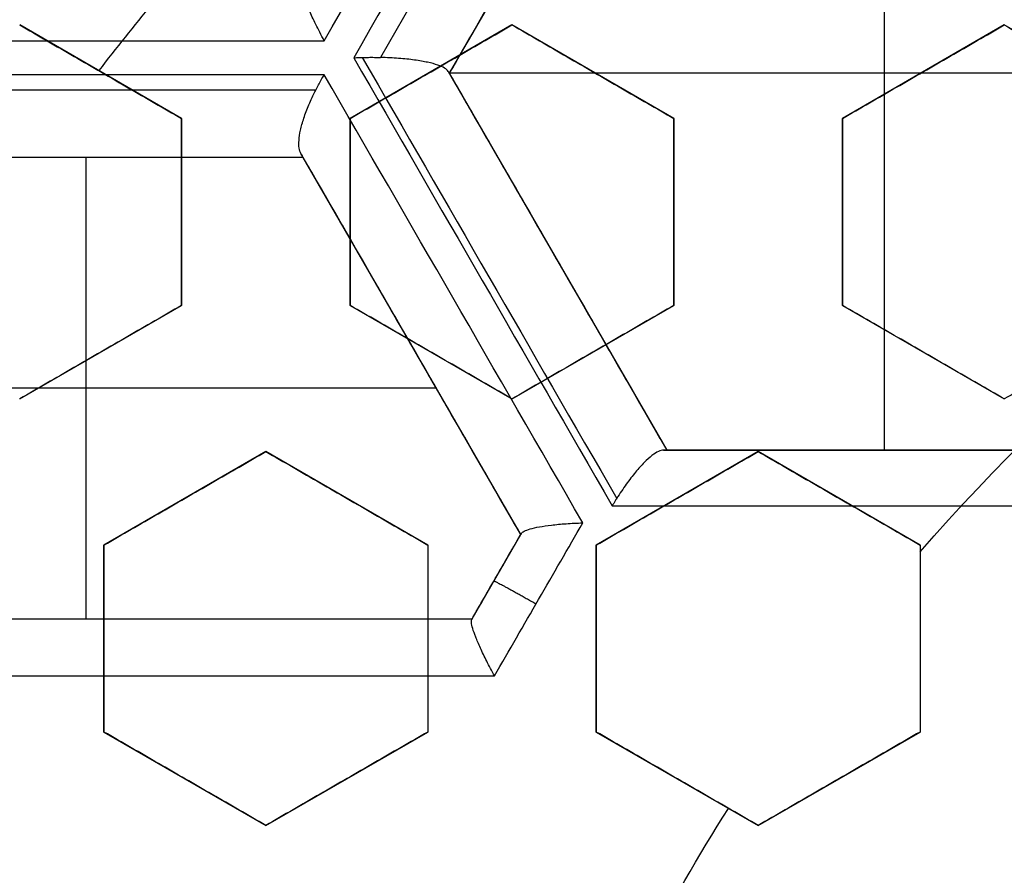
# Model space of a CAD drawing. Header units: centimetres. Extents: x -10 to 8.9, y -34.1 to -8.
# Tile 372 of 656: x -6.915 to -6.769, y -33.05 to -32.924. Entities that reach past the tile are written whole.
import ezdxf

# ---------------------------------------------------------------- set-up
doc = ezdxf.new("R2010")
doc.units = ezdxf.units.CM
doc.layers.add('Default', color=7, linetype='Continuous', true_color=0x000000)

msp = doc.modelspace()

# ---------------------------------------------------------------- linework, layer by layer
at = {"layer": 'Default'}
for p, q in [((-6.819051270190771, -32.87570680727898, -1.1623369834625), (-6.851301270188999, -32.93156544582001, -1.1623369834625)), ((-6.786801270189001, -32.87570680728, -1.065), (-6.786801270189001, -32.98742408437, -1.065)), ((-6.891000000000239, -32.93826417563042, 0.1916593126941), (-6.915000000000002, -32.92440776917, 0.1916593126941)), ((-6.842000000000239, -32.92440776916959, 0.20283498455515), (-6.866000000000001, -32.93826417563, 0.20283498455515)), ((-6.818000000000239, -32.93826417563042, 0.2092790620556), (-6.842000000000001, -32.92440776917, 0.2092790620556)), ((-6.769000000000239, -32.92440776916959, 0.2213469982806), (-6.793000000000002, -32.93826417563, 0.2213469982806)), ((-6.745000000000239, -32.93826417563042, 0.2268820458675), (-6.769, -32.92440776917, 0.2268820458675)), ((-6.90300000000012, -32.93133597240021, 0.1626143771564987), (-6.90300000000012, -32.93133597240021, 0.2158232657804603)), ((-6.85400000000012, -32.93133597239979, 0.1763077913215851), (-6.85400000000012, -32.93133597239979, 0.2295166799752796)), ((-6.722301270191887, -32.931565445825, -1.065), (-6.851301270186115, -32.931565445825, -1.065)), ((-6.851301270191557, -32.93156544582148, -1.1737239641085), (-6.819051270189, -32.98742408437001, -1.1737239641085)), ((-6.83000000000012, -32.93133597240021, 0.1826801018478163), (-6.83000000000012, -32.93133597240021, 0.2358889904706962)), ((-6.78100000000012, -32.93133597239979, 0.1948370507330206), (-6.78100000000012, -32.93133597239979, 0.2480459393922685)), ((-6.891, -32.96597698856, 0.1972172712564), (-6.891, -32.93826417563, 0.1972172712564)), ((-6.866, -32.93826417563, 0.20442682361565), (-6.866, -32.96597698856, 0.20442682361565)), ((-6.818000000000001, -32.96597698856, 0.2176248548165), (-6.818000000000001, -32.93826417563, 0.2176248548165)), ((-6.793000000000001, -32.93826417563, 0.22409247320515), (-6.793000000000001, -32.96597698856, 0.22409247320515)), ((-6.872951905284, -32.94406544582, -1.1614163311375), (-6.937451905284, -32.94406544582, -1.1614163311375)), ((-6.9052970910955, -32.94406544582, -1.247931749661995), (-6.9052970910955, -32.94406544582, -1.065)), ((-6.905201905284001, -32.94406544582, -1.065), (-6.905201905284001, -33.01242408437, -1.065)), ((-6.840701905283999, -32.99992408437, -1.173423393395), (-6.872951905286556, -32.94406544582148, -1.173423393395)), ((-6.891, -32.95212058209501, 0.1706659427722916), (-6.891, -32.95212058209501, 0.2238748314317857)), ((-6.866, -32.95212058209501, 0.1778750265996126), (-6.866, -32.95212058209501, 0.2310839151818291)), ((-6.818000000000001, -32.95212058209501, 0.1910706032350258), (-6.818000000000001, -32.95212058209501, 0.2442794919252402)), ((-6.793000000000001, -32.95212058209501, 0.197535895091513), (-6.793000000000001, -32.95212058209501, 0.2507447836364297)), ((-6.835256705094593, -32.95935544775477, -1.272742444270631), (-6.835256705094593, -32.95935544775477, -1.065)), ((-6.914999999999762, -32.97983339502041, 0.19795720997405), (-6.890999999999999, -32.96597698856, 0.19795720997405)), ((-6.865999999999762, -32.96597698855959, 0.2125785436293), (-6.842000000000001, -32.97983339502, 0.2125785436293)), ((-6.841999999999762, -32.97983339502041, 0.2193324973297), (-6.818000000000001, -32.96597698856, 0.2193324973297)), ((-6.792999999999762, -32.96597698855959, 0.2325956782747), (-6.768999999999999, -32.97983339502, 0.2325956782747)), ((-6.856998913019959, -32.97169683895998, -1.272078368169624), (-6.856998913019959, -32.97169683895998, -1.065)), ((-6.902999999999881, -32.97290519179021, 0.1714188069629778), (-6.902999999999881, -32.97290519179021, 0.2246276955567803)), ((-6.853999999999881, -32.97290519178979, 0.1859756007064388), (-6.853999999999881, -32.97290519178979, 0.2391844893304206)), ((-6.829999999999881, -32.97290519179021, 0.192812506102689), (-6.829999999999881, -32.97290519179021, 0.2460213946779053)), ((-6.780999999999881, -32.97290519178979, 0.2059985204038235), (-6.780999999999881, -32.97290519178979, 0.2592074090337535)), ((-6.853218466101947, -32.978244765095, -1.065), (-6.957185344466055, -32.978244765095, -1.065)), ((-6.878500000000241, -32.98762762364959, 0.2060290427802), (-6.902500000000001, -33.00148403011, 0.2060290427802)), ((-6.854500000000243, -33.00148403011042, 0.2134507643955), (-6.878500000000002, -32.98762762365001, 0.2134507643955)), ((-6.805500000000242, -32.98762762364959, 0.22781971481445), (-6.8295, -33.00148403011, 0.22781971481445)), ((-6.819051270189, -32.98742408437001, -1.181881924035), (-6.754551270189, -32.98742408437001, -1.181881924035)), ((-6.781500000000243, -33.00148403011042, 0.23464517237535), (-6.805500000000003, -32.98762762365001, 0.23464517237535)), ((-6.787039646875, -32.98742408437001, -1.292529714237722), (-6.787039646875, -32.98742408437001, -1.065)), ((-6.890500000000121, -32.99455582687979, 0.1794922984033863), (-6.890500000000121, -32.99455582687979, 0.2327011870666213)), ((-6.866500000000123, -32.99455582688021, 0.1868466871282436), (-6.866500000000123, -32.99455582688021, 0.2400555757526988)), ((-6.817500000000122, -32.9945558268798, 0.2013037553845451), (-6.817500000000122, -32.9945558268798, 0.2545126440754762)), ((-6.793500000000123, -32.99455582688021, 0.2080445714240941), (-6.793500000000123, -32.99455582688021, 0.261253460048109)), ((-6.847918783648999, -33.01242408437, -1.174484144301), (-6.840701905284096, -32.99992408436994, -1.174484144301)), ((-6.902500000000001, -33.00148403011, 0.2060290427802), (-6.902500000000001, -33.02919684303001, 0.2060290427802)), ((-6.854500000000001, -33.00148403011, 0.2211489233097), (-6.854500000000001, -33.02919684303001, 0.2211489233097)), ((-6.8295, -33.00148403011, 0.22877769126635), (-6.8295, -33.02919684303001, 0.22877769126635)), ((-6.7815, -33.00148403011, 0.2427925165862), (-6.7815, -33.02919684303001, 0.2427925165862)), ((-6.844293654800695, -33.00614517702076, -1.283830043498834), (-6.844293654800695, -33.00614517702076, -1.065)), ((-6.962485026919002, -33.01242408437, -1.1737728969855), (-6.847918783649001, -33.01242408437, -1.1737728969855)), ((-6.905621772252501, -33.01242408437, -1.26584753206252), (-6.905621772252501, -33.01242408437, -1.065)), ((-6.902500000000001, -33.01534043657, 0.2327011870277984), (-6.902500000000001, -33.01534043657, 0.1794922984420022)), ((-6.854500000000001, -33.01534043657, 0.1946146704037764), (-6.854500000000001, -33.01534043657, 0.2478235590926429)), ((-6.8295, -33.01534043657, 0.2554529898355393), (-6.8295, -33.01534043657, 0.2022441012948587)), ((-6.7815, -33.01534043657, 0.2162579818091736), (-6.7815, -33.01534043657, 0.269466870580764)), ((-6.902499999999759, -33.02919684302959, 0.2134507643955), (-6.8785, -33.04305324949, 0.2134507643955)), ((-6.878499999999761, -33.04305324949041, 0.2211489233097), (-6.854500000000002, -33.02919684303, 0.2211489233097)), ((-6.82949999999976, -33.02919684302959, 0.2366472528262), (-6.805500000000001, -33.04305324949, 0.2366472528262)), ((-6.805499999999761, -33.04305324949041, 0.24383662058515), (-6.781500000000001, -33.02919684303, 0.24383662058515)), ((-6.890499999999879, -33.03612504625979, 0.1868466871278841), (-6.890499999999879, -33.03612504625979, 0.2400555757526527)), ((-6.866499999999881, -33.03612504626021, 0.1946146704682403), (-6.866499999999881, -33.03612504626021, 0.2478235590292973)), ((-6.81749999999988, -33.0361250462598, 0.2100429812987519), (-6.81749999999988, -33.0361250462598, 0.2632518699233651)), ((-6.793499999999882, -33.03612504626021, 0.2173286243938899), (-6.793499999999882, -33.03612504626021, 0.2705375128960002))]:
    msp.add_line(p, q, dxfattribs=at)
for centre, radius, start, end in [((-6.550000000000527, -33.20499999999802, -0.76), 0.774999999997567, 99.40564977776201, 224.0542772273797), ((-6.550000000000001, -33.20500000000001, -0.1612499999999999), 0.75, 105.2299037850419, 180), ((-6.550000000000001, -33.20500000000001, -1.24), 0.6400000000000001, 0, 180), ((-6.549999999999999, -33.20500000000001, 0.2), 0.6367740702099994, 0, 180), ((-6.550000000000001, -33.20500000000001, 0.1625), 0.6231698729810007, 0, 180), ((-6.550000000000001, -33.20500000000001, 0.17875), 0.6074999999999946, 0, 180), ((-6.550000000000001, -33.20500000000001, -1.230490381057), 0.6074999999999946, 0, 180), ((-6.550000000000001, -33.20500000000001, 0.45), 0.6000000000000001, 90, 270), ((-6.550000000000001, -33.20500000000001, 0.195), 0.55, 0, 180), ((-6.550000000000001, -33.20500000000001, 0.1782088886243), 0.55, 0, 180), ((-6.549999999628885, -33.20500000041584, 0.1625), 0.4469695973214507, 138.9720296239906, 142.220796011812)]:
    msp.add_arc(centre, radius, start, end, dxfattribs=at)
at = {"layer": 'Default', "extrusion": (0, 0, -1)}
for centre, radius, start, end in [((6.550000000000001, -33.20500000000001, -0.2), 0.6367740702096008, 0, 180), ((6.550000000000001, -33.20500000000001, -0.1809807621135), 0.6125, 0, 180), ((6.550000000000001, -33.20500000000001, -0.195), 0.6075000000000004, 0, 180), ((6.550000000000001, -33.20500000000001, -0.1625), 0.6075, 0, 180), ((6.550000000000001, -33.20500000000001, 1.24), 0.6075, 0, 180), ((6.550000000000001, -33.20500000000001, 1.220980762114), 0.6075, 0, 180), ((6.550000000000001, -33.20500000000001, -0.35), 0.6000000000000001, 270, 90), ((6.550000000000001, -33.20500000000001, -0.4), 0.6000000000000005, 270, 90), ((6.550000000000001, -33.20500000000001, -0.18660444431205), 0.5499999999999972, 0, 180), ((6.550000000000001, -33.20500000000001, -0.266443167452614), 0.3075783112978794, 41.17921902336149, 78.82078097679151), ((6.550000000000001, -33.20500000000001, -0.266443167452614), 0.3075783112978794, 27.67085791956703, 32.32914208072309)]:
    msp.add_arc(centre, radius, start, end, dxfattribs=at)
at = {"layer": 'Default', "extrusion": (0.8660254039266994, -0.4999999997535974, -2.795778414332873e-09)}
msp.add_arc((-32.03137353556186, -0.1449999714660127, 10.51391410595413), 1.125541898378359, 274.1295604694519, 278.0562140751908, dxfattribs=at)
at = {"layer": 'Default', "extrusion": (-0.8660254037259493, 0.5000000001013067, -9.675354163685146e-10)}
msp.add_arc((32.03137353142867, -0.1450000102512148, -10.51895613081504), 1.127393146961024, 261.9571023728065, 265.8772322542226, dxfattribs=at)
at = {"layer": 'Default', "extrusion": (-0.8660251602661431, 0.5000004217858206, 5.187462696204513e-08)}
msp.add_arc((32.03136821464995, -0.1449993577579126, -10.52239735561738), 1.127998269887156, 262.0646957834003, 265.7760036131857, dxfattribs=at)
at = {"layer": 'Default', "extrusion": (-0.8660956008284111, 0.499878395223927, -1.462959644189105e-05)}
msp.add_arc((32.0275848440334, -0.1453979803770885, -10.52787776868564), 1.117361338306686, 262.5241427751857, 265.8488504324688, dxfattribs=at)
at = {"layer": 'Default', "extrusion": (0, -1, 0)}
for centre, radius, start, end in [((-6.549999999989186, -0.1449999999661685, 32.92674666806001), 1.167293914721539, 250.1413982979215, 254.0973032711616), ((-6.550000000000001, -0.145, 32.98742408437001), 1.171756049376, 256.7017157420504, 259.9464726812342), ((-6.550000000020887, -0.1450000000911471, 32.99567974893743), 1.181602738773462, 256.4354353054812, 260.2330582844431), ((-6.549999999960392, -0.144999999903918, 33.01242408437), 1.175910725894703, 249.421319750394, 255.3240723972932), ((-6.54999999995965, -0.1449999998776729, 33.02088983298), 1.185792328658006, 249.1643214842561, 255.6146797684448)]:
    msp.add_arc(centre, radius, start, end, dxfattribs=at)
at = {"layer": 'Default', "extrusion": (-0.8660254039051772, -0.4999999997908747, -8.103156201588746e-10)}
msp.add_arc((25.48137353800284, -0.1449999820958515, 22.41031154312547), 1.192342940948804, 250.5755522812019, 254.4399529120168, dxfattribs=at)
at = {"layer": 'Default', "extrusion": (-0.8660254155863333, -0.4999999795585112, -8.459608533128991e-08)}
msp.add_arc((25.48137405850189, -0.1449981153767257, 22.40918318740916), 1.192406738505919, 250.6070794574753, 254.4099615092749, dxfattribs=at)
at = {"layer": 'Default', "extrusion": (-0.8660254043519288, -0.4999999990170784, -3.646227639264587e-09)}
msp.add_arc((25.4813735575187, -0.1449999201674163, 22.39918364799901), 1.182406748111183, 250.8554321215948, 254.1493367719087, dxfattribs=at)
at = {"layer": 'Default', "extrusion": (-0.8660254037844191, -0.5000000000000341, 0)}
msp.add_arc((25.48137353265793, -0.145, 22.39918367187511), 1.182406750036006, 250.8554321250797, 254.1493367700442, dxfattribs=at)
at = {"layer": 'Default', "extrusion": (0, 1, 0)}
for centre, radius, start, end in [((6.550000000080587, -0.145000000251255, -32.93178868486), 1.168484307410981, 285.8860672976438, 289.8375211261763), ((6.54999999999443, -0.1449999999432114, -32.94406544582), 1.158746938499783, 286.1831022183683, 289.5443096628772), ((6.550000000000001, -0.145, -32.94406544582), 1.158746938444, 286.1831022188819, 287.635173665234)]:
    msp.add_arc(centre, radius, start, end, dxfattribs=at)
at = {"layer": 'Default', "extrusion": (0.8660254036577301, 0.5000000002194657, -9.664367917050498e-10)}
msp.add_arc((-25.48137352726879, -0.1450000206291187, -22.41535357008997), 1.191759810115, 285.5678536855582, 289.4343341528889, dxfattribs=at)
at = {"layer": 'Default', "extrusion": (7.166157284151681e-08, 0.9999999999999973, -2.309048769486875e-08)}
msp.add_arc((6.549997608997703, -0.1450007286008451, -32.93406590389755), 1.168746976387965, 285.9466840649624, 289.7695032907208, dxfattribs=at)
at = {"layer": 'Default', "extrusion": (0.8660254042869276, 0.4999999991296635, 3.188819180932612e-09)}
msp.add_arc((-25.48137355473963, -0.1449999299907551, -22.42418365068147), 1.181828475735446, 285.85862327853, 289.1731004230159, dxfattribs=at)
at = {"layer": 'Default', "extrusion": (0.8660254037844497, 0.4999999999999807, 0)}
msp.add_arc((-25.48137353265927, -0.145, -22.42418367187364), 1.181828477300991, 285.8586232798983, 289.173100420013, dxfattribs=at)
at = {"layer": 'Default', "extrusion": (-0.000126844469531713, -0.9999999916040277, 2.650330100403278e-05)}
msp.add_arc((-6.540576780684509, -0.1461104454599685, 32.98825476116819), 1.172742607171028, 256.4499717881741, 259.6947287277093, dxfattribs=at)
at = {"layer": 'Default', "extrusion": (0.8660254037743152, -0.5000000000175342, 3.810946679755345e-10)}
msp.add_arc((-32.03137353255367, -0.145000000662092, 10.58284719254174), 1.148678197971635, 270.6057479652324, 271.9128959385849, dxfattribs=at)
at = {"layer": 'Default', "extrusion": (0.866025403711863, -0.5000000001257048, 1.241056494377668e-08)}
msp.add_arc((-32.03137353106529, -0.1450001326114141, 10.57574040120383), 1.139105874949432, 270.8905325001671, 271.6313589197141, dxfattribs=at)
at = {"layer": 'Default'}
for points, degree in [([(-7.269642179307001, -32.81358746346, -0.82), (-7.279487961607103, -32.83327103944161, -0.8199999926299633), (-7.297511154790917, -32.87327300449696, -0.819999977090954), (-7.319640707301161, -32.93527934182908, -0.8199999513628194), (-7.336712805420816, -32.99891850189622, -0.8199999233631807), (-7.348607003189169, -33.06377393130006, -0.8199998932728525), (-7.355221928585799, -33.12938643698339, -0.8199998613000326), (-7.356527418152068, -33.19493271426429, -0.819999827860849), (-7.352600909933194, -33.2597045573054, -0.8199997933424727), (-7.343474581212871, -33.32349793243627, -0.819999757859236), (-7.329190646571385, -33.38652092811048, -0.8199997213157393), (-7.309617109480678, -33.44876686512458, -0.8199996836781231), (-7.284964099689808, -33.50924977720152, -0.8199996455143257), (-7.255558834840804, -33.56725719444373, -0.8199996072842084), (-7.221786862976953, -33.62225640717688, -0.819999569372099), (-7.183730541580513, -33.67428672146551, -0.8199995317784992), (-7.141344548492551, -33.7232884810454, -0.8199994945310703), (-7.09557043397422, -33.76828168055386, -0.8199994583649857), (-7.046466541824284, -33.80917938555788, -0.8199994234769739), (-6.994690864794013, -33.84552716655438, -0.8199993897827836), (-6.940255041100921, -33.87747145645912, -0.8199993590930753), (-6.883228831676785, -33.90493912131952, -0.8199993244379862), (-6.824213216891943, -33.9276263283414, -0.8199993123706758), (-6.76349442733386, -33.94542969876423, -0.8199992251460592), (-6.701581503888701, -33.95819754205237, -0.8199994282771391), (-6.659745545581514, -33.96331301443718, -0.819998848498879), (-6.638679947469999, -33.96504137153, -0.8199988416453)], 3), ([(-6.819051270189, -32.87570680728, -1.065), (-6.835176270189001, -32.90363612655, -1.065), (-6.851301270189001, -32.93156544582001, -1.065)], 2), ([(-6.869843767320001, -32.92674666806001, -1.267619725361), (-6.870302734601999, -32.92589046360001, -1.267276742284), (-6.871137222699, -32.92427211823, -1.266388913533), (-6.872102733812, -32.92221794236, -1.264582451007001), (-6.872750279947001, -32.92061956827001, -1.262425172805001), (-6.873054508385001, -32.91956444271, -1.260108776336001), (-6.873044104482, -32.91922513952, -1.258580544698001), (-6.872993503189, -32.91913749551, -1.257839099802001)], 3), ([(-6.903274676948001, -32.93117738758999, 0.1625), (-6.909137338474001, -32.92779257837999, 0.1625), (-6.915000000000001, -32.92440776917, 0.1625)], 2), ([(-6.915000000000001, -32.92440776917, 0.2108250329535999), (-6.912286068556, -32.92597465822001, 0.2119557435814), (-6.906889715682, -32.92909024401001, 0.2142036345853), (-6.898889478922, -32.93370918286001, 0.2175349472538), (-6.893619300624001, -32.93675192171, 0.2197285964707), (-6.891, -32.93826417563, 0.2208186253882)], 3), ([(-6.866, -32.93826417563, 0.1746723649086), (-6.863331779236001, -32.93672367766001, 0.1750528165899), (-6.857996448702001, -32.93364332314, 0.1757913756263), (-6.849998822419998, -32.92902589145, 0.1768305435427), (-6.844666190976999, -32.92594709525, 0.1774771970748), (-6.841999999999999, -32.92440776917, 0.1777887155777)], 3), ([(-6.866, -32.93826417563, 0.2278812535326), (-6.863331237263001, -32.93672336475, 0.2282617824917), (-6.857995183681, -32.93364259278, 0.2290004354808), (-6.849997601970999, -32.92902518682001, 0.2300395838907), (-6.844665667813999, -32.9259467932, 0.2306861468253), (-6.841999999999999, -32.92440776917, 0.2309976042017)], 3), ([(-6.841999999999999, -32.92440776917, 0.2309976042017), (-6.841999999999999, -32.92440776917, 0.2043931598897), (-6.841999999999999, -32.92440776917, 0.1777887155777)], 2), ([(-6.841999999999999, -32.92440776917, 0.1777887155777), (-6.839251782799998, -32.92599445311, 0.1789101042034), (-6.833809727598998, -32.92913642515, 0.1811291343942), (-6.825810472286, -32.93375479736, 0.1843861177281), (-6.820585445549, -32.93677146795, 0.1865102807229), (-6.818000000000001, -32.93826417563, 0.1875605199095)], 3), ([(-6.841999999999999, -32.92440776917, 0.2309976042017), (-6.839253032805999, -32.92599373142, 0.2321184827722), (-6.833812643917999, -32.92913474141, 0.2343368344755), (-6.825813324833, -32.93375315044, 0.2375938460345), (-6.820586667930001, -32.93677076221, 0.239718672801), (-6.818000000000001, -32.93826417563, 0.2407694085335)], 3), ([(-6.793000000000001, -32.93826417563, 0.1938528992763), (-6.79033698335, -32.93672668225, 0.1940919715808), (-6.785008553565, -32.93365031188, 0.1945430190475), (-6.777009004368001, -32.92903177, 0.1951367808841), (-6.771670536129, -32.92594960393, 0.195476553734), (-6.769, -32.92440776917, 0.1956322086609)], 3), ([(-6.793000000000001, -32.93826417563, 0.2470617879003), (-6.790336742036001, -32.93672654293, 0.2473008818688), (-6.785007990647, -32.93364998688, 0.2477519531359), (-6.777008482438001, -32.92903146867, 0.2483457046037), (-6.771670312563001, -32.92594947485, 0.2486854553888), (-6.769, -32.92440776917, 0.2488410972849)], 3), ([(-6.769, -32.92440776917, 0.2488410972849), (-6.769, -32.92440776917, 0.2222366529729), (-6.769, -32.92440776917, 0.1956322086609)], 2), ([(-6.769, -32.92440776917, 0.1956322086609), (-6.766212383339, -32.9260172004, 0.1967182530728), (-6.760717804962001, -32.92918949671, 0.1988544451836), (-6.752721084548, -32.93380640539, 0.2019499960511), (-6.747547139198, -32.93679358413, 0.2039437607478), (-6.745000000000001, -32.93826417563, 0.2049229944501)], 3), ([(-6.769, -32.92440776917, 0.2488410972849), (-6.766214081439, -32.92601622, 0.2499264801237), (-6.760721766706, -32.92918720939, 0.252061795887), (-6.75272488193, -32.93380421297, 0.2551574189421), (-6.747548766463, -32.93679264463, 0.2571520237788), (-6.745000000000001, -32.93826417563, 0.2581318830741)], 3), ([(-6.865477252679, -32.92926767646, -1.269475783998), (-6.865336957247, -32.92926087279, -1.269513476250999), (-6.865055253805, -32.92924836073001, -1.26958437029), (-6.864629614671, -32.92923288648, -1.269677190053), (-6.864344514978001, -32.92922478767, -1.269729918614), (-6.864201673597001, -32.92922129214, -1.26975399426)], 3), ([(-6.864201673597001, -32.92922129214, -1.26975399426), (-6.863899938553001, -32.92921390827, -1.269804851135), (-6.863295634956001, -32.92920412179, -1.269885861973), (-6.862389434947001, -32.92920424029, -1.269945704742), (-6.861791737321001, -32.92921403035, -1.269944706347), (-6.861494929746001, -32.92922129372, -1.269934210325)], 3), ([(-6.851462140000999, -32.93128681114, -1.262012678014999), (-6.851556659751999, -32.93112309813, -1.262686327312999), (-6.851914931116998, -32.93079827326, -1.264011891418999), (-6.852933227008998, -32.93034460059, -1.265829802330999), (-6.854433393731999, -32.9299338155, -1.267438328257), (-6.856400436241, -32.92958873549, -1.268743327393), (-6.858767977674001, -32.92933593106, -1.269638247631), (-6.860562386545, -32.92924411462, -1.269901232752), (-6.861494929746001, -32.92922129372, -1.269934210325)], 3), ([(-6.903274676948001, -32.93117738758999, 0.1625), (-6.901898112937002, -32.9319721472, 0.1630732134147), (-6.899153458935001, -32.93355677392, 0.1642159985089), (-6.895061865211, -32.93591905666, 0.1659192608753), (-6.8923511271, -32.93748410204, 0.16704746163), (-6.891, -32.93826417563, 0.1676097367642)], 3), ([(-6.851301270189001, -32.93156544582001, -1.259673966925), (-6.851301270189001, -32.93156544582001, -1.259938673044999), (-6.851313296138, -32.93154461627, -1.260464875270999), (-6.851367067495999, -32.93145148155, -1.261246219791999), (-6.851426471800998, -32.93134859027, -1.261758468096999), (-6.851462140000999, -32.93128681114, -1.262012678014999)], 3), ([(-6.851301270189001, -32.93156544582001, -1.065), (-6.835176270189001, -32.959494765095, -1.065), (-6.819051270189, -32.98742408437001, -1.065)], 2), ([(-6.851301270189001, -32.93156544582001, -1.259673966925), (-6.851301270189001, -32.93156544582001, -1.1623369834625), (-6.851301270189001, -32.93156544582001, -1.065)], 2), ([(-6.871104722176, -32.9340654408, -1.268770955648), (-6.87097543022, -32.93381120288, -1.268807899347), (-6.870709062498, -32.93330237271, -1.268863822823), (-6.870287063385, -32.93254027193, -1.268892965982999), (-6.869993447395, -32.93203800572, -1.26887545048), (-6.869843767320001, -32.93178868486, -1.268857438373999)], 3), ([(-6.873295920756, -32.94346959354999, -1.26127323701), (-6.87341942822, -32.94325567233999, -1.26185341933), (-6.87359723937, -32.94271015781, -1.263009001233), (-6.873626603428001, -32.94153647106, -1.264660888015), (-6.873399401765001, -32.94004156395, -1.266139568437), (-6.872907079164, -32.93826019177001, -1.267377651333), (-6.872154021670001, -32.9362558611, -1.268299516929), (-6.871481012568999, -32.93480537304, -1.268663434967), (-6.871104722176, -32.9340654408, -1.268770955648)], 3), ([(-6.891, -32.93826417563, 0.1676097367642), (-6.891, -32.94139609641, 0.1683120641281), (-6.891, -32.94762468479, 0.1696934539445), (-6.891, -32.95685446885, 0.1716939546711), (-6.891, -32.96294706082, 0.1729829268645), (-6.891, -32.96597698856, 0.1736159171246)], 3), ([(-6.891, -32.93826417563, 0.1676097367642), (-6.891, -32.93826417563, 0.1942141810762), (-6.891, -32.93826417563, 0.2208186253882)], 2), ([(-6.891, -32.93826417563, 0.2208186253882), (-6.891, -32.94139786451, 0.2215213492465), (-6.891, -32.94762881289, 0.2229032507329), (-6.891, -32.95685849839, 0.2249037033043), (-6.891, -32.96294878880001, 0.2261921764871), (-6.891, -32.96597698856, 0.2268248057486)], 3), ([(-6.866, -32.93826417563, 0.2278812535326), (-6.866, -32.93826417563, 0.2012768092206), (-6.866, -32.93826417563, 0.1746723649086)], 2), ([(-6.866, -32.96597698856, 0.1809723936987), (-6.866, -32.96296014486, 0.1803099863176), (-6.866, -32.95688500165, 0.1789601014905), (-6.866, -32.94765673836, 0.1768621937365), (-6.866, -32.94140983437, 0.1754108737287), (-6.866, -32.93826417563, 0.1746723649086)], 3), ([(-6.866, -32.96597698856, 0.2341812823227), (-6.866, -32.96295813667, 0.2335184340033), (-6.866, -32.95688031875, 0.232167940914), (-6.866, -32.94765193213, 0.2300699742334), (-6.866, -32.94140777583, 0.2286192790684), (-6.866, -32.93826417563, 0.2278812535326)], 3), ([(-6.818000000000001, -32.93826417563, 0.1875605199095), (-6.818000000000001, -32.94143768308, 0.1883753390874), (-6.818000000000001, -32.94772170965, 0.1899741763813), (-6.818000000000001, -32.95694651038, 0.1922773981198), (-6.818000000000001, -32.96298650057, 0.1937558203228), (-6.818000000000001, -32.96597698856, 0.1944803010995)], 3), ([(-6.818000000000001, -32.93826417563, 0.1875605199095), (-6.818000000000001, -32.93826417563, 0.2141649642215), (-6.818000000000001, -32.93826417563, 0.2407694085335)], 2), ([(-6.818000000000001, -32.93826417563, 0.2407694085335), (-6.818000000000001, -32.94144038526, 0.241584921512), (-6.818000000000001, -32.94772801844, 0.2431846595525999), (-6.818000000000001, -32.9569526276, 0.2454877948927), (-6.818000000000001, -32.96298912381, 0.2469653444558), (-6.818000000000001, -32.96597698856, 0.2476891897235)], 3), ([(-6.793000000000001, -32.93826417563, 0.2470617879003), (-6.793000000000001, -32.93826417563, 0.2204573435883), (-6.793000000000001, -32.93826417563, 0.1938528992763)], 2), ([(-6.793000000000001, -32.96597698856, 0.2011231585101), (-6.793000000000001, -32.96300874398, 0.2003655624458), (-6.793000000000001, -32.95699841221, 0.1988171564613), (-6.793000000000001, -32.94777635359, 0.1963981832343), (-6.793000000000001, -32.94146110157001, 0.1947130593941), (-6.793000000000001, -32.93826417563, 0.1938528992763)], 3), ([(-6.793000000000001, -32.96597698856, 0.254332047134), (-6.793000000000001, -32.96300578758, 0.2535736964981), (-6.793000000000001, -32.95699151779, 0.2520242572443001), (-6.793000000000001, -32.94776921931, 0.2496051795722), (-6.793000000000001, -32.94145804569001, 0.2479211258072), (-6.793000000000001, -32.93826417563, 0.2470617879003)], 3), ([(-6.872951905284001, -32.94406544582, -1.065), (-6.905201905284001, -32.94406544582, -1.065), (-6.937451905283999, -32.94406544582, -1.065)], 2), ([(-6.873295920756, -32.94346959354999, -1.26127323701), (-6.873221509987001, -32.94359847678, -1.260923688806), (-6.873096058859, -32.94381576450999, -1.260203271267), (-6.872979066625, -32.944018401, -1.259052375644), (-6.872951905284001, -32.94406544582, -1.25824616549), (-6.872951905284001, -32.94406544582, -1.257832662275)], 3), ([(-6.840701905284, -32.99992408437, -1.065), (-6.856826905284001, -32.971994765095, -1.065), (-6.872951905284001, -32.94406544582, -1.065)], 2), ([(-6.872951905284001, -32.94406544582, -1.257832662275), (-6.872951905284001, -32.94406544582, -1.1614163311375), (-6.872951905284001, -32.94406544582, -1.065)], 2), ([(-6.891, -32.96597698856, 0.1736159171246), (-6.893651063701, -32.9675075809, 0.1731455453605), (-6.898963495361, -32.97057471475, 0.1721827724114), (-6.906958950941, -32.97519089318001, 0.1706743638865), (-6.912315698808, -32.978283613, 0.1696249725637), (-6.915000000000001, -32.97983339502, 0.1690896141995)], 3), ([(-6.891, -32.96597698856, 0.2268248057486), (-6.893652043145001, -32.96750814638, 0.2263542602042), (-6.898965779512, -32.9705760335, 0.2253912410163), (-6.906961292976, -32.97519224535, 0.2238827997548), (-6.912316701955, -32.97828419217, 0.2228336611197), (-6.915000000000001, -32.97983339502, 0.2222985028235)], 3), ([(-6.891, -32.96597698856, 0.1736159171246), (-6.891, -32.96597698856, 0.2002203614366), (-6.891, -32.96597698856, 0.2268248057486)], 2), ([(-6.866, -32.96597698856, 0.2341812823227), (-6.866, -32.96597698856, 0.2075768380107), (-6.866, -32.96597698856, 0.1809723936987)], 2), ([(-6.841999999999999, -32.97983339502, 0.1909758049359), (-6.844615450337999, -32.97832336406, 0.1898863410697), (-6.849880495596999, -32.97528358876, 0.1876927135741), (-6.857880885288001, -32.97066456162, 0.1843580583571), (-6.863282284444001, -32.96754606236, 0.1821058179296), (-6.866, -32.96597698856, 0.1809723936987)], 3), ([(-6.841999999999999, -32.97983339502, 0.2441846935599), (-6.844614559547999, -32.97832387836, 0.2430956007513), (-6.849878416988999, -32.97528478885, 0.2409024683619), (-6.857878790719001, -32.97066577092, 0.237567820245), (-6.863281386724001, -32.96754658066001, 0.2353150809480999), (-6.866, -32.96597698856, 0.2341812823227)], 3), ([(-6.818000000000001, -32.96597698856, 0.1944803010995), (-6.820662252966, -32.96751404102, 0.1941295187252), (-6.825989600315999, -32.97058978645, 0.1934016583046), (-6.833985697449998, -32.97520633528, 0.1922332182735), (-6.839327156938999, -32.97829022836, 0.1914032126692), (-6.841999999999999, -32.97983339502, 0.1909758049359)], 3), ([(-6.818000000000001, -32.96597698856, 0.2476891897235), (-6.820663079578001, -32.96751451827, 0.2473382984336), (-6.825991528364, -32.97059089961, 0.2466102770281), (-6.833987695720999, -32.97520748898, 0.2454418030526), (-6.839328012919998, -32.97829072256, 0.2446119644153), (-6.841999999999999, -32.97983339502, 0.2441846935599)], 3), ([(-6.818000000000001, -32.96597698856, 0.2476891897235), (-6.818000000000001, -32.96597698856, 0.2210847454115), (-6.818000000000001, -32.96597698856, 0.1944803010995)], 2), ([(-6.793000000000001, -32.96597698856, 0.254332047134), (-6.793000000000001, -32.96597698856, 0.22772760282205), (-6.793000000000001, -32.96597698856, 0.2011231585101)], 2), ([(-6.769, -32.97983339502, 0.2108593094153), (-6.771571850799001, -32.97834853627, 0.2098192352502), (-6.776778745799, -32.97534233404, 0.2077112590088), (-6.784777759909, -32.97072410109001, 0.2044662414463), (-6.790238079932, -32.96757158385, 0.2022468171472), (-6.793000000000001, -32.96597698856, 0.2011231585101)], 3), ([(-6.769, -32.97983339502, 0.2640681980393), (-6.771570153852, -32.978349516, 0.2630288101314), (-6.776774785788, -32.97534462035, 0.2609217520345), (-6.784773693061, -32.97072644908, 0.2576767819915), (-6.790236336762, -32.96757259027, 0.2554564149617), (-6.793000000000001, -32.96597698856, 0.254332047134)], 3), ([(-6.745000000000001, -32.96597698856, 0.2129078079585), (-6.747670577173, -32.967518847, 0.2127282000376), (-6.753009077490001, -32.9706010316, 0.2123363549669), (-6.761007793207, -32.97521909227, 0.211652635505), (-6.766336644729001, -32.97829570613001, 0.2111339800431), (-6.769, -32.97983339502, 0.2108593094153)], 3), ([(-6.745000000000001, -32.96597698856, 0.2661166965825), (-6.747670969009, -32.96751907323, 0.265937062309), (-6.753009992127, -32.97060155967, 0.2655451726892), (-6.761008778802, -32.97521966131, 0.264861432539), (-6.766337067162, -32.97829595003, 0.2643428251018), (-6.769, -32.97983339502, 0.2640681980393)], 3), ([(-6.841999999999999, -32.97983339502, 0.2441846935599), (-6.841999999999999, -32.97983339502, 0.2175802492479), (-6.841999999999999, -32.97983339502, 0.1909758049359)], 2), ([(-6.769, -32.97983339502, 0.2640681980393), (-6.769, -32.97983339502, 0.2374637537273), (-6.769, -32.97983339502, 0.2108593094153)], 2), ([(-6.902500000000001, -33.00148403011, 0.1770361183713), (-6.89981156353, -32.99993186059, 0.1776010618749), (-6.894449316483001, -32.99683596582, 0.1787084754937), (-6.886454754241, -32.99222030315, 0.180300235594), (-6.881147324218, -32.989156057, 0.1813165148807), (-6.8785, -32.98762762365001, 0.1818130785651)], 3), ([(-6.902500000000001, -33.00148403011, 0.2302450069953), (-6.899810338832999, -32.99993115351, 0.2308102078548), (-6.894446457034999, -32.99683431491, 0.2319179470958), (-6.886451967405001, -32.99221869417, 0.2335096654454), (-6.88114612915, -32.98915536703, 0.2345256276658), (-6.8785, -32.98762762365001, 0.2350219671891)], 3), ([(-6.8785, -32.98762762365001, 0.2350219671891), (-6.8785, -32.98762762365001, 0.2084175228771), (-6.8785, -32.98762762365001, 0.1818130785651)], 2), ([(-6.8785, -32.98762762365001, 0.1818130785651), (-6.875802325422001, -32.98918512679, 0.1829447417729), (-6.870427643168, -32.99228820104, 0.1851992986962), (-6.862427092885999, -32.9969073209, 0.1885550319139), (-6.857135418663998, -32.99996247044, 0.1907743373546), (-6.854499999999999, -33.00148403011, 0.1918795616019)], 3), ([(-6.8785, -32.98762762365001, 0.2350219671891), (-6.875802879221, -32.98918480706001, 0.2361533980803), (-6.870428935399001, -32.99228745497, 0.2384076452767), (-6.862428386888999, -32.99690657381, 0.241763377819), (-6.857135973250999, -32.99996215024, 0.2439829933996), (-6.854499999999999, -33.00148403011, 0.2450884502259)], 3), ([(-6.829499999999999, -33.00148403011, 0.1993430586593), (-6.826824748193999, -32.99993947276, 0.1997992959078), (-6.821480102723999, -32.99685374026, 0.200685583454), (-6.813485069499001, -32.99223780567, 0.2019339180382), (-6.808160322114, -32.98916356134, 0.2027122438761), (-6.805500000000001, -32.98762762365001, 0.2030874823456)], 3), ([(-6.829499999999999, -33.00148403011, 0.2525519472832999), (-6.826823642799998, -32.99993883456, 0.2530083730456), (-6.821477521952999, -32.99685225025, 0.2538948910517), (-6.813482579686, -32.99223636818, 0.2551431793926), (-6.808159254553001, -32.98916294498, 0.2559212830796), (-6.805500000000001, -32.98762762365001, 0.2562963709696)], 3), ([(-6.819528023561, -32.98742408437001, -1.285336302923), (-6.819741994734, -32.98742408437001, -1.285955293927), (-6.820244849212, -32.98755127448, -1.287199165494), (-6.821220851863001, -32.9881632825, -1.289008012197), (-6.822376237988, -32.98919572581, -1.290638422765), (-6.823674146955, -32.99063350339, -1.292008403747), (-6.825056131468, -32.99242981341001, -1.293026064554), (-6.825999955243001, -32.99383608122, -1.293422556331), (-6.826466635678, -32.99458029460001, -1.293537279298)], 3), ([(-6.819051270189, -32.98742408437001, -1.282447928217), (-6.819051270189, -32.98742408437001, -1.28278944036), (-6.819088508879, -32.98742408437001, -1.283458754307), (-6.819250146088, -32.98742408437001, -1.284423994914), (-6.819424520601, -32.98742408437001, -1.285036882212), (-6.819528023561, -32.98742408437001, -1.285336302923)], 3), ([(-6.754551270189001, -32.98742408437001, -1.065), (-6.786801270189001, -32.98742408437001, -1.065), (-6.819051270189, -32.98742408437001, -1.065)], 2), ([(-6.819051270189, -32.98742408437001, -1.065), (-6.819051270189, -32.98742408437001, -1.1737239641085), (-6.819051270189, -32.98742408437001, -1.282447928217)], 2), ([(-6.805500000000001, -32.98762762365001, 0.2562963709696), (-6.805500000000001, -32.98762762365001, 0.2296919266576), (-6.805500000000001, -32.98762762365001, 0.2030874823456)], 2), ([(-6.805500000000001, -32.98762762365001, 0.2030874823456), (-6.802755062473, -32.98921241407, 0.2042221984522), (-6.797317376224, -32.99235186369, 0.2064689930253), (-6.789317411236, -32.99697064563, 0.2097711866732), (-6.784088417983, -32.99998960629, 0.2119272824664), (-6.7815, -33.00148403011, 0.2129939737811)], 3), ([(-6.805500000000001, -32.98762762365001, 0.2562963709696), (-6.802756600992, -32.98921152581, 0.2574304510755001), (-6.797320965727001, -32.99234979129, 0.2596763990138), (-6.789320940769, -32.99696860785, 0.262978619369), (-6.784089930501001, -32.99998873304, 0.265135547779), (-6.7815, -33.00148403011, 0.2662028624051)], 3), ([(-6.826466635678, -32.99458029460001, -1.293537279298), (-6.826542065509, -32.99470058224, -1.293555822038), (-6.826692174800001, -32.9949425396, -1.293588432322), (-6.826914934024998, -32.99530939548, -1.293623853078), (-6.827061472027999, -32.99555598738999, -1.293638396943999), (-6.827134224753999, -32.99567974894, -1.293643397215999)], 3), ([(-6.840612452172, -32.99976914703, -1.283644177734), (-6.840547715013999, -32.99965701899, -1.28428020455), (-6.840275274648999, -32.99942955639, -1.285579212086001), (-6.839383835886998, -32.99909128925, -1.28754094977), (-6.83801931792, -32.99878134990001, -1.289371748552), (-6.836210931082, -32.99851608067, -1.290977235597), (-6.834024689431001, -32.998313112, -1.292253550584), (-6.832367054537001, -32.99822837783, -1.292830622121), (-6.831500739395, -32.99820075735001, -1.293038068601)], 3), ([(-6.847918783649, -33.01242408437, -1.065), (-6.8443103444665, -33.00617408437, -1.065), (-6.840701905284, -32.99992408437, -1.065)], 2), ([(-6.840612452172, -32.99976914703, -1.283644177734), (-6.840632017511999, -32.9998030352, -1.283451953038), (-6.840664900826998, -32.99985999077, -1.283062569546), (-6.840695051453, -32.99991221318, -1.282462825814), (-6.840701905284, -32.99992408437, -1.282053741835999), (-6.840701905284, -32.99992408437, -1.281846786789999)], 3), ([(-6.840701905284, -32.99992408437, -1.065), (-6.840701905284, -32.99992408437, -1.173423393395), (-6.840701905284, -32.99992408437, -1.281846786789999)], 2), ([(-6.902500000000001, -33.00148403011, 0.2302450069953), (-6.902500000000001, -33.00148403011, 0.2036405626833), (-6.902500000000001, -33.00148403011, 0.1770361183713)], 2), ([(-6.902500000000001, -33.02919684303, 0.1818130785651), (-6.902500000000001, -33.02614135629, 0.1813167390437), (-6.902500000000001, -33.02001470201, 0.1803007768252), (-6.902500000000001, -33.01078346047, 0.1787090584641), (-6.902500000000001, -33.00458978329, 0.1776013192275), (-6.902500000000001, -33.00148403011, 0.1770361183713)], 3), ([(-6.902500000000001, -33.02919684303, 0.2350219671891), (-6.902500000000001, -33.02613997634, 0.2345254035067), (-6.902500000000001, -33.02001148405, 0.2335091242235), (-6.902500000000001, -33.01078015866, 0.2319173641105), (-6.902500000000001, -33.00458836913, 0.2308099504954), (-6.902500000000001, -33.00148403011, 0.2302450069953)], 3), ([(-6.854499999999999, -33.00148403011, 0.2450884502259), (-6.854499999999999, -33.00148403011, 0.2184840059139), (-6.854499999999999, -33.00148403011, 0.1918795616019)], 2), ([(-6.854499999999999, -33.00148403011, 0.1918795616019), (-6.854499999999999, -33.00460521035, 0.1925108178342), (-6.854499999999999, -33.01081942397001, 0.1937475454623), (-6.854499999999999, -33.02004782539, 0.195522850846), (-6.854499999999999, -33.02615553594, 0.196655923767), (-6.854499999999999, -33.02919684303, 0.1972093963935)], 3), ([(-6.854499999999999, -33.00148403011, 0.2450884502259), (-6.854499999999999, -33.00460730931, 0.2457201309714), (-6.854499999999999, -33.01082432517, 0.2469573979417), (-6.854499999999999, -33.02005259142, 0.2487326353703), (-6.854499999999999, -33.02615757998, 0.2498651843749), (-6.854499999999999, -33.02919684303, 0.2504182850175)], 3), ([(-6.829499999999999, -33.00148403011, 0.2525519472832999), (-6.829499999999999, -33.00148403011, 0.2259475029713), (-6.829499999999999, -33.00148403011, 0.1993430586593)], 2), ([(-6.829499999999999, -33.02919684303, 0.2050034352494), (-6.829499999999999, -33.02616995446, 0.2044168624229), (-6.829499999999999, -33.02008148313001, 0.2032152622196), (-6.829499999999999, -33.01085537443, 0.2013304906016), (-6.829499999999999, -33.00462062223, 0.2000150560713), (-6.829499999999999, -33.00148403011, 0.1993430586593)], 3), ([(-6.829499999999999, -33.02919684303, 0.2582123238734), (-6.829499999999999, -33.02616744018, 0.2576252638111), (-6.829499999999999, -33.02007562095, 0.2564229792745), (-6.829499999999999, -33.01084933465, 0.2545381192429), (-6.829499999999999, -33.00461803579, 0.2532233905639), (-6.829499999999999, -33.00148403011, 0.2525519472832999)], 3), ([(-6.7815, -33.00148403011, 0.2662028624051), (-6.7815, -33.00148403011, 0.2395984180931), (-6.7815, -33.00148403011, 0.2129939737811)], 2), ([(-6.7815, -33.00148403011, 0.2129939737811), (-6.7815, -33.00465463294, 0.2137559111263), (-6.7815, -33.01093470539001, 0.2152449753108), (-6.7815, -33.02015516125, 0.2173704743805), (-6.7815, -33.02620151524, 0.2187228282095), (-6.7815, -33.02919684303, 0.2193821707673)], 3), ([(-6.7815, -33.00148403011, 0.2662028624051), (-6.7815, -33.00465846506, 0.2669657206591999), (-6.7815, -33.01094365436, 0.2684559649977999), (-6.7815, -33.02016379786, 0.2705813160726), (-6.7815, -33.02620521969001, 0.2719325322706), (-6.7815, -33.02919684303, 0.2725910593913)], 3), ([(-6.962485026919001, -33.01242408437, -1.065), (-6.905201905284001, -33.01242408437, -1.065), (-6.847918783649, -33.01242408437, -1.065)], 2), ([(-6.844600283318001, -33.02088983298, -1.293613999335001), (-6.845012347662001, -33.02012845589, -1.293386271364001), (-6.845776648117, -33.01866286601, -1.292768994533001), (-6.846715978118, -33.01670433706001, -1.291436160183), (-6.847419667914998, -33.01505711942, -1.289780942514), (-6.847868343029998, -33.01378312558, -1.287909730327), (-6.848059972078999, -33.01291195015, -1.285918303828), (-6.848026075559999, -33.01260991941, -1.284608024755), (-6.847974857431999, -33.01252120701, -1.283968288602)], 3), ([(-6.847918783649, -33.01242408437, -1.282545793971), (-6.847918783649, -33.01242408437, -1.282707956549), (-6.847923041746, -33.01243145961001, -1.283029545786), (-6.847941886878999, -33.01246410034, -1.283504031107), (-6.847962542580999, -33.01249987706, -1.28381447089), (-6.847974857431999, -33.01252120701, -1.283968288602)], 3), ([(-6.847918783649, -33.01242408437, -1.065), (-6.847918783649, -33.01242408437, -1.1737728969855), (-6.847918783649, -33.01242408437, -1.282545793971)], 2), ([(-6.902500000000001, -33.02919684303, 0.2350219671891), (-6.902500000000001, -33.02919684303, 0.2084175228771), (-6.902500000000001, -33.02919684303, 0.1818130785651)], 2), ([(-6.8785, -33.04305324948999, 0.1918795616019), (-6.881135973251, -33.04153136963, 0.1907741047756), (-6.886428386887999, -33.03847579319, 0.1885544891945), (-6.894428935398, -33.03385667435, 0.1851987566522), (-6.899802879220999, -33.03075402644, 0.1829445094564), (-6.902500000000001, -33.02919684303, 0.1818130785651)], 3), ([(-6.8785, -33.04305324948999, 0.2450884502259), (-6.881135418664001, -33.04153168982, 0.2439832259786), (-6.886427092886, -33.03847654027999, 0.2417639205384), (-6.894427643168, -33.03385742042, 0.2384081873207), (-6.899802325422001, -33.03075434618, 0.2361536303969), (-6.902500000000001, -33.02919684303, 0.2350219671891)], 3), ([(-6.854499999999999, -33.02919684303, 0.1972093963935), (-6.857132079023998, -33.03071647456, 0.1966562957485), (-6.862419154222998, -33.03376896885, 0.1955237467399), (-6.870411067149, -33.03838310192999, 0.193748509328), (-6.875795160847, -33.04149160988, 0.1925112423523), (-6.8785, -33.04305324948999, 0.1918795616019)], 3), ([(-6.854499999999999, -33.02919684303, 0.2504182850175), (-6.857133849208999, -33.03071749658, 0.2498648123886), (-6.862423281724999, -33.03377135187, 0.2487317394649), (-6.870415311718, -33.03838555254, 0.2469564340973), (-6.875796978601, -33.04149265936, 0.2457197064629), (-6.8785, -33.04305324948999, 0.2450884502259)], 3), ([(-6.854499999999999, -33.02919684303, 0.1972093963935), (-6.854499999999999, -33.02919684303, 0.2238138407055), (-6.854499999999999, -33.02919684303, 0.2504182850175)], 2), ([(-6.829499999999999, -33.02919684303, 0.2582123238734), (-6.829499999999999, -33.02919684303, 0.2316078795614), (-6.829499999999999, -33.02919684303, 0.2050034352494)], 2), ([(-6.805500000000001, -33.04305324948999, 0.215082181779), (-6.808141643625, -33.04152809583, 0.2139729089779), (-6.813441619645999, -33.03846815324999, 0.2117472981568), (-6.821442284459, -33.03384896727, 0.2083874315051), (-6.826808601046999, -33.03075072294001, 0.2061337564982), (-6.829499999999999, -33.02919684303, 0.2050034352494)], 3), ([(-6.805500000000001, -33.04305324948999, 0.268291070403), (-6.808141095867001, -33.04152841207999, 0.2671820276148), (-6.813440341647, -33.0384688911, 0.2649567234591), (-6.821441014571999, -33.03384970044, 0.2615968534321), (-6.826808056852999, -33.03075103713, 0.2593428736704), (-6.829499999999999, -33.02919684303, 0.2582123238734)], 3), ([(-6.7815, -33.02919684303, 0.2193821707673), (-6.78414913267, -33.03072632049, 0.2189509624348), (-6.789458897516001, -33.03379191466, 0.2180567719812), (-6.797450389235, -33.03840580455, 0.2166238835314), (-6.802811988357, -33.04150132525, 0.2156061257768), (-6.805500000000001, -33.04305324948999, 0.215082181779)], 3), ([(-6.7815, -33.02919684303, 0.2725910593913), (-6.784150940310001, -33.03072736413, 0.2721595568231), (-6.789463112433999, -33.03379434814, 0.2712649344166), (-6.797454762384, -33.03840832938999, 0.2698319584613), (-6.802813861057, -33.04150240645, 0.2688146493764), (-6.805500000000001, -33.04305324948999, 0.268291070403)], 3), ([(-6.7815, -33.02919684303, 0.2193821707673), (-6.7815, -33.02919684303, 0.2459866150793), (-6.7815, -33.02919684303, 0.2725910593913)], 2), ([(-6.8785, -33.04305324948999, 0.2450884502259), (-6.8785, -33.04305324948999, 0.2184840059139), (-6.8785, -33.04305324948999, 0.1918795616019)], 2), ([(-6.805500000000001, -33.04305324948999, 0.268291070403), (-6.805500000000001, -33.04305324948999, 0.241686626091), (-6.805500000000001, -33.04305324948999, 0.215082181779)], 2)]:
    msp.add_open_spline(points, degree=degree, dxfattribs=at)
for points, weights in [([(-6.84797485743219, -33.01252120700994, -1.283968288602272), (-6.845577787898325, -33.00836936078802, -1.283893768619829), (-6.843181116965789, -33.00421820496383, -1.283778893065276)], [0.9999553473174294, 0.9999432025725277, 0.9999487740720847]), ([(-6.844688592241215, -33.00682922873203, -1.283847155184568), (-6.844609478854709, -33.00669220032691, -1.291269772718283), (-6.838431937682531, -33.01020594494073, -1.293417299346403)], [0.999947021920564, 0.7647633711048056, 0.9072892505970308])]:
    msp.add_rational_spline(points, weights, degree=2, dxfattribs=at)

doc.saveas('drawing.dxf')
